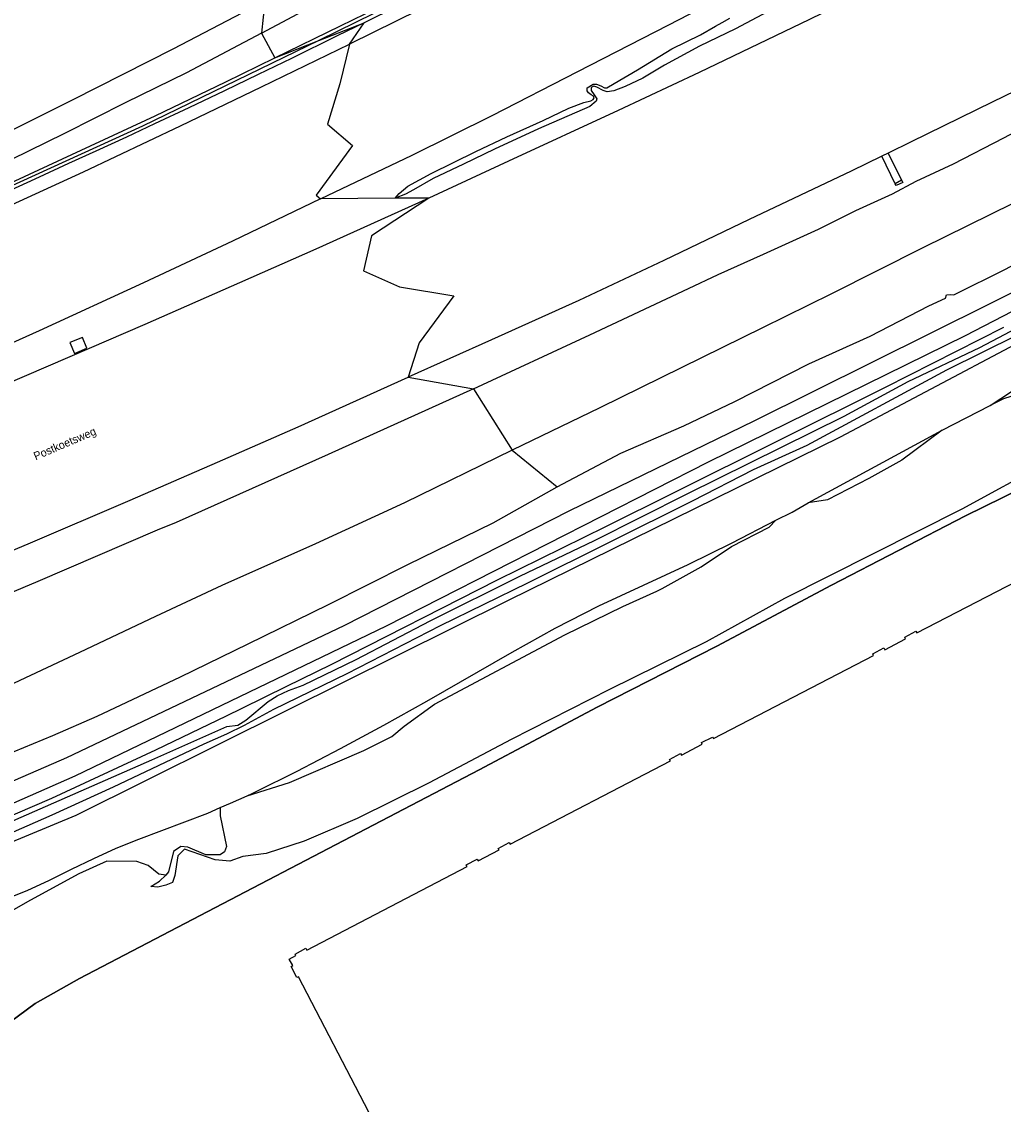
# Model space of a CAD drawing. Extents: x 156651 to 158072, y 387631 to 388990.
# Drawn here: x 156977.2 to 157099.8, y 388338.7 to 388473.9 of the extents above; entities that cross this region are included whole.
import ezdxf

# ---------------------------------------------------------------- set-up
doc = ezdxf.new("R2010")
doc.units = 0
for name, color, linetype in [('IMGEO_Berm_groen', 7, 'Continuous'), ('IMGEO_Geluidsscherm', 7, 'Continuous'), ('IMGEO_Grasland_overig', 7, 'Continuous'), ('IMGEO_Groenvoorziening', 7, 'Continuous'), ('IMGEO_Meer_plas_ven_vijver', 7, 'Continuous'), ('IMGEO_Muur', 7, 'Continuous'), ('IMGEO_Openbare_ruimte_label', 7, 'Continuous'), ('IMGEO_Pand', 7, 'Continuous'), ('IMGEO_Rijbaan_autosnelweg', 7, 'Continuous'), ('IMGEO_Waterloop', 7, 'Continuous')]:
    doc.layers.add(name, color=color, linetype=linetype)

msp = doc.modelspace()

# ---------------------------------------------------------------- linework, layer by layer
at = {"layer": 'IMGEO_Berm_groen'}
for points in [[(157007.15, 388472.46), (157013.64, 388475.92), (157024.62, 388481.4), (157035.8, 388487.43), (157045.35, 388492.49), (157046.74, 388493.28), (157047.8, 388494.16), (157049.79, 388495.62), (157051.4, 388496.62), (157054.69, 388498.35), (157060.75, 388501.48), (157062.61, 388502.53), (157064.36, 388503.17), (157067.91, 388504.54), (157069.54, 388505.15), (157071.33, 388506.2), (157075.84, 388508.69), (157083.64, 388513.04), (157092.05, 388517.54), (157102.6, 388523.4), (157108.7, 388526.85), (157111.47, 388528.31), (157114.03, 388529.16), (157116.72, 388530.29)], [(157033.61, 388428.04), (157048.16, 388434.79), (157060.46, 388440.58), (157064.17, 388442.3), (157069.84, 388444.87), (157076.7, 388447.98), (157081.4, 388450.32), (157085.97, 388452.38), (157088.9, 388453.97), (157093.57, 388456.14), (157099.85, 388459.38), (157105.26, 388462.22), (157111.24, 388465.12), (157116.38, 388467.75), (157122.62, 388470.79), (157129, 388473.86), (157140.1, 388479.66)], [(157007.54, 388476.45), (157007.15, 388472.46)], [(157070.36, 388475.14), (157066.34, 388472.99), (157061.87, 388470.84), (157057.46, 388468.45), (157054.78, 388466.85), (157052.57, 388465.81), (157051.14, 388465.25), (157050.3, 388465.14), (157049.8, 388465.3), (157049.04, 388465.72), (157048.67, 388465.85), (157048.34, 388465.67), (157048.34, 388465.28), (157048.68, 388464.74), (157049.04, 388464.27), (157048.96, 388463.96), (157048.15, 388463.31), (157041.72, 388460.53), (157036.24, 388457.99), (157032.37, 388456.1), (157028.6, 388454.31), (157026.12, 388452.9), (157025.12, 388452.36), (157023.85, 388451.86)], [(157018.15, 388471.1), (157019.96, 388473.75)], [(157023.85, 388451.86), (157024.34, 388452.44), (157025.42, 388453.34), (157028.32, 388454.93), (157033.92, 388457.7), (157037.78, 388459.51), (157042.32, 388461.57), (157045.52, 388463.08), (157047.39, 388463.79), (157048.26, 388464.03), (157048.58, 388464.19), (157048.68, 388464.4), (157048.62, 388464.6), (157048.34, 388464.76), (157047.98, 388465), (157047.82, 388465.27), (157047.84, 388465.65), (157048.59, 388466.11), (157049, 388466.1), (157049.51, 388465.9), (157049.99, 388465.63), (157050.27, 388465.63), (157051.19, 388466.16), (157054.12, 388467.9), (157058.4, 388470.49), (157061.98, 388472.27), (157063.85, 388473.32), (157064.7, 388473.81), (157065.63, 388474.32)], [(157007.15, 388472.46), (156997.78, 388467.5), (156990.09, 388463.75), (156982.54, 388459.93), (156975.84, 388456.64), (156966.01, 388451.68), (156957.34, 388447.55), (156948.37, 388443.12), (156940.34, 388439.35), (156929.41, 388434.11), (156918.63, 388429.47), (156908.2, 388425.05), (156899.21, 388420.97)], [(157086.29, 388453.63), (157084.62, 388457.1)], [(157085.42, 388457.49), (157087.1, 388454.09)], [(157087.1, 388454.09), (157087.25, 388453.82), (157086.44, 388453.42), (157086.29, 388453.63)], [(157087.1, 388454.09), (157086.29, 388453.63)], [(157023.85, 388451.86), (157014.5, 388451.76)], [(157028.04, 388451.87), (157023.85, 388451.86)], [(156985.33, 388433.12), (156984.76, 388434.47), (156983.19, 388433.81), (156983.76, 388432.46), (156985.33, 388433.12)], [(157025.45, 388429.48), (157033.61, 388428.04)], [(157033.61, 388428.04), (157015.46, 388419.85), (156996.46, 388411.35), (156994.09, 388410.39), (156979.21, 388403.98), (156962.6, 388397), (156947.24, 388390.55), (156927.76, 388382.6), (156913.61, 388377.12), (156901.15, 388372.37), (156878.79, 388363.87), (156874.96, 388362.57), (156867.6, 388360.22), (156859.06, 388356.99), (156851.16, 388354.43), (156841.43, 388351), (156830.03, 388346.88), (156824.99, 388345.22), (156818.1, 388343.02), (156812.37, 388340.8), (156808.83, 388339.39)]]:
    msp.add_lwpolyline(points, dxfattribs=at)
at = {"layer": 'IMGEO_Geluidsscherm'}
for points in [[(157115.54, 388528.62), (157110.13, 388524.01), (157106.7, 388521.29), (157099.84, 388517.13), (157093.93, 388513.63), (157087.85, 388509.83), (157079, 388504.76), (157076.76, 388503.55), (157075.25, 388502.82), (157071.34, 388501.5), (157065.56, 388499.75), (157064.03, 388499.19), (157062.23, 388498.38), (157057.16, 388495.54), (157055.22, 388494.44), (157053.54, 388493.32), (157050.23, 388490.94), (157045.96, 388487.82), (157044.32, 388486.66), (157041.7, 388485.26), (157027.96, 388478.28), (157014.29, 388471.54)], [(157014.29, 388471.54), (156992.28, 388460.85), (156967.33, 388449.48), (156947.01, 388440.53), (156922.68, 388430.09), (156902.14, 388421.71), (156892.89, 388418.06)]]:
    msp.add_lwpolyline(points, dxfattribs=at)
at = {"layer": 'IMGEO_Grasland_overig'}
for points in [[(157147.55, 388475.2), (157138.94, 388471.1), (157132.49, 388467.79), (157130.93, 388466.75), (157126.21, 388464.17), (157121.97, 388462.16), (157119.87, 388461.01), (157112.75, 388457.1), (157100.99, 388451.19), (157089.74, 388445.65), (157078.33, 388439.91), (157069.74, 388435.65), (157059.63, 388430.7), (157049.39, 388425.65), (157038.44, 388420.38)], [(157007.15, 388472.46), (157008.82, 388469.4)], [(157044.08, 388415.79), (157052.03, 388420.02), (157059.88, 388423.42), (157066.27, 388426.44), (157075.5, 388431.16), (157083.19, 388434.61), (157090.49, 388438.41), (157092.58, 388439.37), (157092.72, 388439.79), (157093.16, 388439.83), (157093.63, 388439.78), (157100.18, 388443.04), (157108.16, 388447.41), (157114.38, 388450.61), (157120.44, 388453.52), (157123.78, 388455.08), (157125.7, 388455.86), (157127.69, 388456.32), (157129.83, 388456.52), (157131.69, 388456.43), (157136.77, 388456.39)], [(157033.61, 388428.04), (157038.44, 388420.38)], [(157038.44, 388420.38), (157025.01, 388413.81), (157013.87, 388408.68), (157002.19, 388403.46), (156993.89, 388399.62), (156984.41, 388395.12), (156976.25, 388391.29), (156963.34, 388385.05), (156949.96, 388379.15), (156939.63, 388374.23), (156936.32, 388372.48), (156933.06, 388370.6), (156925.18, 388366.57), (156917.92, 388363.15), (156910.98, 388360.46), (156904.72, 388358.14), (156900.35, 388356.43), (156894.7, 388353.75), (156882.73, 388348.95), (156876.74, 388346.66), (156865.75, 388342.89), (156849.11, 388337.25), (156838.9, 388333.53), (156830.4, 388330.8)], [(157038.44, 388420.38), (157044.08, 388415.79)], [(156976.23, 388382.75), (156981.06, 388384.74), (156986.59, 388387.17), (156997, 388392.07), (157005.48, 388396.21), (157015.5, 388401.09), (157025.43, 388406.09), (157036.07, 388411.32), (157044.08, 388415.79)]]:
    msp.add_lwpolyline(points, dxfattribs=at)
at = {"layer": 'IMGEO_Groenvoorziening'}
for points in [[(156865.15, 388270.87), (156882.49, 388283.2), (156947.52, 388329.05), (156961.89, 388339.16), (156969.37, 388344.28), (156978.86, 388351.25), (156984.42, 388354.41), (157034.33, 388380.44), (157049.06, 388388.29), (157064.03, 388395.89), (157078.36, 388403.52), (157095.1, 388412.16), (157109.23, 388419.11), (157109.33, 388419.03), (157109.47, 388419.11), (157130.07, 388429.76), (157152.82, 388441.83)], [(156971.3, 388372), (156993.45, 388381.69), (157002.81, 388385.88), (157004.19, 388386.05), (157005.18, 388386.67), (157007.97, 388388.99), (157009.11, 388389.7), (157010.53, 388390.35), (157012.33, 388391.01), (157018.98, 388394.25), (157028.2, 388399.06), (157039.42, 388404.65), (157048.73, 388409.11), (157060.3, 388414.92), (157079.92, 388424.62), (157087.93, 388428.94), (157096.87, 388433.19), (157106.12, 388438.08)], [(157099.84, 388435.72), (157085.05, 388428.2), (157058.57, 388415.01), (157050.12, 388410.81), (157036.58, 388404.15), (157015.78, 388393.58), (157010.27, 388390.87), (157004.7, 388388.13), (157002.73, 388387.16), (156993.89, 388382.92), (156980.9, 388376.88), (156971.77, 388372.96), (156948.79, 388362.73), (156938.01, 388358.15), (156918.68, 388350.24), (156907.55, 388345.5), (156882.93, 388335.55)], [(156878.22, 388331.81), (156903.6, 388342.23), (156917.4, 388348.06), (156930.12, 388353.14), (156942.81, 388358.37), (156974.02, 388371.79), (156980.99, 388374.83), (156988.64, 388378.32), (156999.96, 388383.71), (157002.79, 388384.94), (157005.01, 388386.02), (157008.67, 388388.04), (157017.86, 388392.5), (157029.51, 388398.47), (157040.41, 388403.8), (157060.97, 388414.07), (157068.59, 388417.98), (157075.32, 388421.02), (157092.73, 388430.42), (157101.58, 388434.8)], [(157101.65, 388427.37), (157099.81, 388426.79), (157098.15, 388425.94)], [(157092.17, 388422.87), (157087.13, 388419.13), (157083.02, 388416.86), (157077.83, 388414.16), (157075.43, 388413.81)], [(157105.33, 388418.84), (157094.63, 388413.03), (157072.45, 388401.84), (157062.7, 388396.44), (157050.61, 388390.48), (157038.31, 388384.26), (157028.1, 388378.81), (157019.07, 388374.38), (157012.48, 388371.56), (157007.72, 388370), (157004.8, 388369.64), (157003.19, 388369.06), (157001.36, 388369.22), (156997.54, 388370.56), (156996.69, 388369.72), (156996.3, 388367.24), (156996.04, 388366.4), (156995.2, 388366.05), (156994.17, 388365.8), (156993.32, 388365.9), (156994.41, 388366.56), (156995.17, 388367.3)], [(157005.36, 388377.22), (157010.62, 388378.88), (157019.93, 388382.85), (157023.4, 388384.6), (157024.94, 388385.92), (157028.74, 388388.67), (157045.05, 388397.31), (157052.28, 388400.84), (157056.52, 388402.78), (157057.19, 388403.09), (157062.08, 388405.79), (157065.86, 388408.36), (157070.54, 388410.76), (157071.4, 388411.64)], [(157001.97, 388375.76), (157001.96, 388374.72), (157002.75, 388370.87), (157002.53, 388370.21), (157001.99, 388369.84), (157000.17, 388369.85), (156997.92, 388370.79), (156997.07, 388370.86), (156996.14, 388370.27), (156995.53, 388367.72), (156995.17, 388367.3)], [(156995.17, 388367.3), (156994.31, 388367.42), (156992.97, 388368.5), (156991.58, 388368.99), (156987.82, 388369.06), (156984.31, 388367.45), (156978.28, 388364.17), (156970.43, 388359.73)]]:
    msp.add_lwpolyline(points, dxfattribs=at)
at = {"layer": 'IMGEO_Meer_plas_ven_vijver'}
for points in [[(157112.6, 388439.56), (157079.41, 388422), (157037.94, 388401.59), (157010.38, 388387.89), (156983.94, 388374.74), (156960.26, 388364.94), (156937.46, 388355.51), (156903.18, 388341.32), (156879.22, 388331.41)], [(157098.15, 388425.94), (157102.27, 388428.67)], [(157092.17, 388422.87), (157098.15, 388425.94)], [(157075.43, 388413.81), (157092.17, 388422.87)], [(157071.4, 388411.64), (157073.44, 388412.64), (157075.43, 388413.81)], [(157005.36, 388377.22), (157006.06, 388377.55), (157006.38, 388377.71), (157011.58, 388380.27), (157017.02, 388383.11), (157022.43, 388386.03), (157027.8, 388389.02), (157038.45, 388395.14), (157043.81, 388398.15), (157049.27, 388400.95), (157060.43, 388406.11), (157065.95, 388408.81), (157071.4, 388411.64)], [(157001.97, 388375.76), (157003.27, 388376.27), (157005.36, 388377.22)], [(156972.15, 388363.15), (156977.87, 388365.39), (156980.66, 388366.67), (156983.42, 388368.03), (156986.18, 388369.38), (156988.97, 388370.66), (156991.82, 388371.81), (156994.7, 388372.88), (157000.44, 388375.06), (157001.97, 388375.76)]]:
    msp.add_lwpolyline(points, dxfattribs=at)
at = {"layer": 'IMGEO_Muur'}
for points in [[(157008.82, 388469.4), (157017, 388473.39), (157024.7, 388477.18)], [(157024.08, 388475.78), (157019.96, 388473.75)], [(157019.96, 388473.75), (157016.59, 388472.12), (157010.88, 388469.31), (157006.71, 388467.31), (157002.51, 388465.27), (156998.07, 388463.14), (156993.78, 388461.13), (156990.28, 388459.47), (156986.45, 388457.72), (156983.04, 388456.17), (156979.38, 388454.46), (156975.28, 388452.6)], [(157008.82, 388469.4), (157014.29, 388471.54), (157019.96, 388473.75)], [(156899.21, 388420.97), (156907.95, 388424.4), (156916.76, 388428.07), (156926.46, 388432.03), (156935.76, 388436.03), (156946.13, 388440.58), (156955.46, 388444.63), (156965.58, 388449.09), (156975.18, 388453.48), (156984.62, 388457.85), (156993.86, 388462.13), (157002.68, 388466.38), (157008.82, 388469.4)], [(157109.47, 388419.11), (157109.33, 388419.03), (157109.23, 388419.11), (157095.1, 388412.16), (157078.36, 388403.52), (157064.03, 388395.89), (157049.06, 388388.29), (157034.33, 388380.44), (156984.42, 388354.41), (156978.86, 388351.25), (156969.37, 388344.28), (156961.89, 388339.16), (156947.52, 388329.05), (156882.49, 388283.2), (156865.15, 388270.87)]]:
    msp.add_lwpolyline(points, dxfattribs=at)
at = {"layer": 'IMGEO_Pand'}
msp.add_lwpolyline([(157029.32, 388320.78), (157011.76, 388354.6), (157011.54, 388354.52), (157010.83, 388355.88), (157011.05, 388356), (157010.61, 388356.8), (157011.43, 388357.25), (157011.33, 388357.45), (157012.69, 388358.16), (157012.82, 388357.95), (157032.81, 388368.37), (157032.72, 388368.57), (157034.09, 388369.29), (157034.21, 388369.09), (157036.81, 388370.45), (157036.72, 388370.63), (157038.09, 388371.37), (157038.22, 388371.16), (157058.21, 388381.56), (157058.11, 388381.76), (157059.49, 388382.48), (157059.62, 388382.28), (157062.2, 388383.67), (157062.1, 388383.85), (157063.46, 388384.55), (157063.61, 388384.35), (157083.58, 388394.73), (157083.49, 388394.95), (157084.87, 388395.68), (157085.02, 388395.46), (157087.58, 388396.83), (157087.49, 388397.01), (157088.86, 388397.76), (157089.01, 388397.56), (157108.97, 388407.9)], dxfattribs=at)
at = {"layer": 'IMGEO_Rijbaan_autosnelweg'}
for points in [[(157327.88, 388614.46), (157308.43, 388602.89), (157293.9, 388594.25), (157278.39, 388584.97), (157262.86, 388575.68), (157248.97, 388567.41), (157233.42, 388558.29), (157218.08, 388549.41), (157200.86, 388539.59), (157187.12, 388531.89), (157175.31, 388525.5), (157159.36, 388516.79), (157144.33, 388508.8), (157132.52, 388502.61), (157120.68, 388496.54), (157108.51, 388490.41), (157099.36, 388485.86), (157086.97, 388479.73), (157075.58, 388474.15), (157061.8, 388467.56), (157051.7, 388462.8), (157038.01, 388456.46), (157028.04, 388451.87)], [(157183.3, 388507.71), (157176.26, 388503.88), (157160.5, 388495.47), (157143.49, 388486.54), (157126.49, 388477.73), (157115.61, 388472.2), (157107.09, 388468.04), (157098.43, 388463.83), (157088.31, 388458.89), (157085.42, 388457.49)], [(157056.41, 388490.4), (157048.99, 388486.46), (157039.3, 388481.63), (157026.85, 388475.38), (157018.15, 388471.1)], [(157014.5, 388451.76), (157025.94, 388457.24), (157035.95, 388462.16), (157046.66, 388467.68), (157057.93, 388473.47), (157065.75, 388477.54)], [(157007.54, 388476.45), (156996.13, 388470.49), (156983.49, 388464.1), (156970.96, 388457.85), (156961.71, 388453.19), (156952.7, 388448.71), (156944.05, 388444.41), (156934.6, 388439.76), (156923.12, 388434.3), (156914.3, 388430.13), (156904.54, 388425.59), (156896.18, 388421.86), (156885.8, 388417.21), (156877.15, 388413.34), (156865.83, 388408.45), (156855.39, 388404.17), (156844.26, 388399.83), (156825.18, 388392.5), (156808.5, 388386.13), (156789.68, 388379.33), (156777.96, 388375.51)], [(156868.34, 388405.78), (156876.54, 388408.92), (156887.02, 388413.15), (156896.35, 388416.89), (156908.24, 388421.72), (156917.83, 388425.64), (156928.57, 388430.18), (156941.71, 388435.76), (156953.18, 388440.8), (156963.54, 388445.45), (156972.87, 388449.66), (156984.9, 388455.13), (156997.04, 388460.87), (157007.12, 388465.76), (157018.15, 388471.1)], [(157018.15, 388471.1), (157016.92, 388466.13), (157015.39, 388461.11), (157018.5, 388458.44), (157013.96, 388452.24), (157014.5, 388451.76)], [(157084.62, 388457.1), (157080.78, 388455.23), (157068.06, 388449.18), (157057.41, 388444.06), (157046.78, 388439.09), (157035.89, 388434.16), (157025.45, 388429.48)], [(157085.42, 388457.49), (157084.62, 388457.1)], [(157014.5, 388451.76), (157003.5, 388446.5), (156992.38, 388441.29), (156979.35, 388435.29), (156969.69, 388430.95), (156959.11, 388426.22), (156948.77, 388421.67), (156938.16, 388417.16), (156924, 388411.27), (156916.49, 388408.14), (156906.04, 388403.91), (156891.77, 388398.2), (156878.43, 388393.06), (156862.19, 388386.95), (156847.05, 388381.48), (156833.53, 388376.62), (156814.07, 388369.9), (156798.99, 388364.76), (156787.53, 388360.64)], [(157028.04, 388451.87), (157013.91, 388445.5), (157004.39, 388441.28), (156992.56, 388436.09), (156983.19, 388432.04), (156971.74, 388427.13), (156964.19, 388423.91), (156954.06, 388419.68), (156946.89, 388416.65), (156937.92, 388413.15), (156929.26, 388409.66), (156919.68, 388405.8), (156908.82, 388401.43), (156897.09, 388396.8), (156888.81, 388393.79), (156878.97, 388390.08), (156864.24, 388384.6), (156844.11, 388377.29), (156814.9, 388367.13), (156799.67, 388361.79), (156791.61, 388358.82)], [(157028.04, 388451.87), (157020.87, 388447.15), (157019.88, 388442.76), (157024.39, 388440.76), (157031.15, 388439.65), (157026.83, 388433.77), (157025.45, 388429.48)], [(156921.5, 388385.72), (156935.44, 388391.19), (156948.48, 388396.42), (156962.98, 388402.39), (156977.97, 388408.69), (156990.72, 388414.12), (157001.63, 388418.86), (157011.73, 388423.29), (157025.45, 388429.48)]]:
    msp.add_lwpolyline(points, dxfattribs=at)
at = {"layer": 'IMGEO_Waterloop'}
for points in [[(157255.73, 388475.57), (157234.03, 388469.8), (157227.42, 388468.47), (157206.21, 388464.02), (157191.75, 388460.81), (157177.09, 388457.97), (157166.17, 388455.97), (157148.59, 388454.12), (157135.71, 388453.17), (157132.29, 388452.56), (157126.35, 388450.57), (157122.08, 388448.64), (157095.06, 388434.67), (157062.94, 388418.86), (157022.7, 388398.41), (156983.81, 388379.68), (156952.39, 388365.84), (156912.72, 388349.17), (156867.85, 388330.81), (156853.8, 388325.37), (156843.63, 388321.46), (156840.61, 388320.22), (156839.96, 388319.7)], [(156860.99, 388280.79), (156849.65, 388298.94), (156841.49, 388312.58), (156839.71, 388315.71), (156837.04, 388320.29), (156836.88, 388321.3), (156837.18, 388321.85), (156837.84, 388322.55), (156839.05, 388323.06), (156841.72, 388323.59), (156843.92, 388323.76), (156875.13, 388336.49), (156912.34, 388351.81), (156949.18, 388367.37), (156982.81, 388381.99), (157017.47, 388398.46), (157045.56, 388412.8), (157068.76, 388424.09), (157098.17, 388438.71), (157125.48, 388452.43)]]:
    msp.add_lwpolyline(points, dxfattribs=at)

# ---------------------------------------------------------------- texts
at = {"layer": 'IMGEO_Openbare_ruimte_label'}
msp.add_text('Postkoetsweg', height=1, rotation=23.1309, dxfattribs=at).set_placement((156978.93, 388419.11))

doc.saveas('drawing.dxf')
